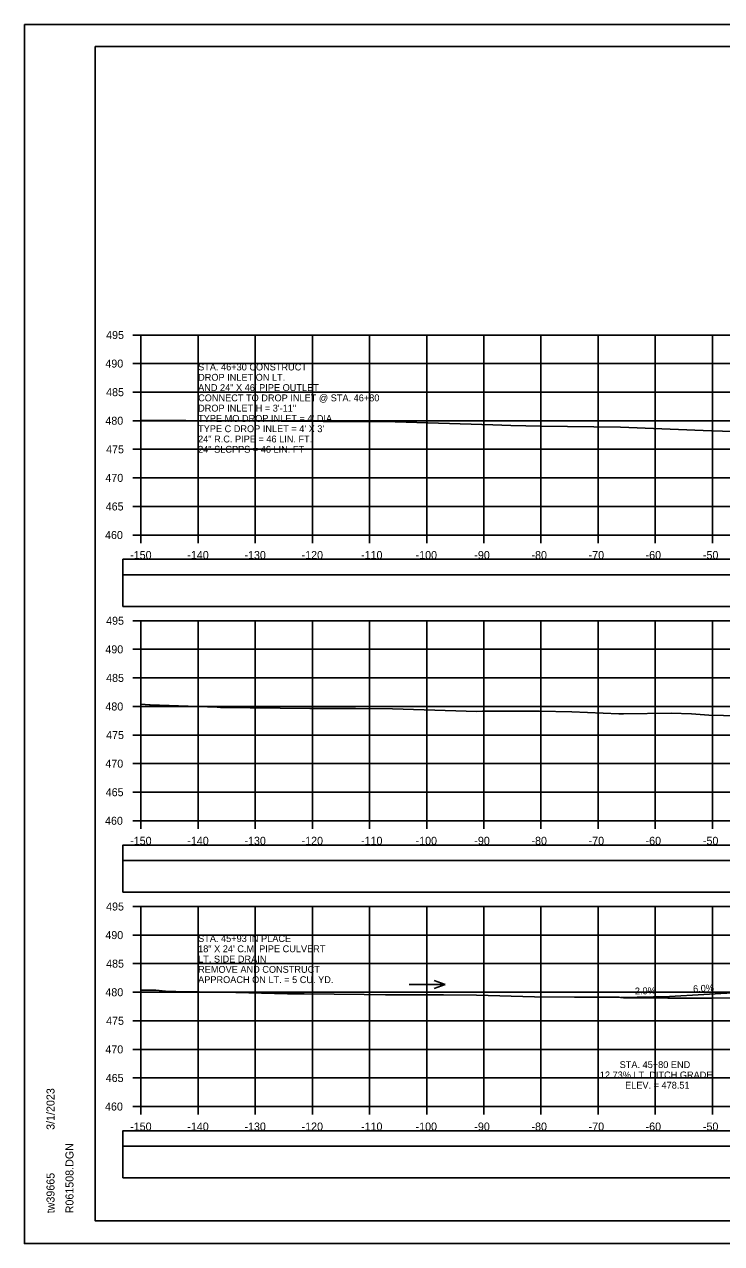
# Model space of a CAD drawing. Extents: x 1371057 to 1372761, y 380005 to 390517.
# Drawn here: x 1371390.5 to 1371512.5, y 382351.8 to 382565.1 of the extents above; entities that cross this region are included whole.
import ezdxf

# ---------------------------------------------------------------- set-up
doc = ezdxf.new("R2010")
doc.units = 0
for name, color, linetype in [('R_Axis', 7, 'Continuous'), ('R_Axis Annot', 7, 'Continuous'), ('R_Border', 7, 'Continuous'), ('R_Detour', 7, 'Continuous'), ('R_Dimension', 7, 'Continuous'), ('R_Drive', 7, 'Continuous'), ('R_Exist Surface', 7, 'Continuous'), ('R_Grid', 7, 'Continuous'), ('R_No Plot', 7, 'Continuous'), ('R_Water Annot', 7, 'Continuous'), ('R_Xsect Elev', 7, 'Continuous')]:
    doc.layers.add(name, color=color, linetype=linetype)

msp = doc.modelspace()

# ---------------------------------------------------------------- linework, layer by layer
at = {"layer": 'R_Axis'}
for p, q in [((1371409.47, 382510.78), (1371410.87, 382510.78)), ((1371410.87, 382475.78), (1371410.87, 382510.78)), ((1371409.47, 382505.78), (1371410.87, 382505.78)), ((1371409.47, 382500.78), (1371410.87, 382500.78)), ((1371409.47, 382495.78), (1371410.87, 382495.78)), ((1371409.47, 382490.78), (1371410.87, 382490.78)), ((1371409.47, 382485.78), (1371410.87, 382485.78)), ((1371409.47, 382480.78), (1371410.87, 382480.78)), ((1371409.47, 382475.78), (1371410.87, 382475.78)), ((1371410.87, 382475.78), (1371710.87, 382475.78)), ((1371410.87, 382474.38), (1371410.87, 382475.78)), ((1371420.87, 382474.38), (1371420.87, 382475.78)), ((1371430.87, 382474.38), (1371430.87, 382475.78)), ((1371440.87, 382474.38), (1371440.87, 382475.78)), ((1371450.87, 382474.38), (1371450.87, 382475.78)), ((1371460.87, 382474.38), (1371460.87, 382475.78)), ((1371470.87, 382474.38), (1371470.87, 382475.78)), ((1371480.87, 382474.38), (1371480.87, 382475.78)), ((1371490.87, 382474.38), (1371490.87, 382475.78)), ((1371500.87, 382474.38), (1371500.87, 382475.78)), ((1371510.87, 382474.38), (1371510.87, 382475.78)), ((1371409.47, 382460.78), (1371410.87, 382460.78)), ((1371410.87, 382425.78), (1371410.87, 382460.78)), ((1371409.47, 382455.78), (1371410.87, 382455.78)), ((1371409.47, 382450.78), (1371410.87, 382450.78)), ((1371409.47, 382445.78), (1371410.87, 382445.78)), ((1371409.47, 382440.78), (1371410.87, 382440.78)), ((1371409.47, 382435.78), (1371410.87, 382435.78)), ((1371409.47, 382430.78), (1371410.87, 382430.78)), ((1371409.47, 382425.78), (1371410.87, 382425.78)), ((1371410.87, 382425.78), (1371710.87, 382425.78)), ((1371410.87, 382424.38), (1371410.87, 382425.78)), ((1371420.87, 382424.38), (1371420.87, 382425.78)), ((1371430.87, 382424.38), (1371430.87, 382425.78)), ((1371440.87, 382424.38), (1371440.87, 382425.78)), ((1371450.87, 382424.38), (1371450.87, 382425.78)), ((1371460.87, 382424.38), (1371460.87, 382425.78)), ((1371470.87, 382424.38), (1371470.87, 382425.78)), ((1371480.87, 382424.38), (1371480.87, 382425.78)), ((1371490.87, 382424.38), (1371490.87, 382425.78)), ((1371500.87, 382424.38), (1371500.87, 382425.78)), ((1371510.87, 382424.38), (1371510.87, 382425.78)), ((1371409.47, 382410.78), (1371410.87, 382410.78)), ((1371410.87, 382375.78), (1371410.87, 382410.78)), ((1371409.47, 382405.78), (1371410.87, 382405.78)), ((1371409.47, 382400.78), (1371410.87, 382400.78)), ((1371409.47, 382395.78), (1371410.87, 382395.78)), ((1371409.47, 382390.78), (1371410.87, 382390.78)), ((1371409.47, 382385.78), (1371410.87, 382385.78)), ((1371409.47, 382380.78), (1371410.87, 382380.78)), ((1371409.47, 382375.78), (1371410.87, 382375.78)), ((1371410.87, 382375.78), (1371710.87, 382375.78)), ((1371410.87, 382374.38), (1371410.87, 382375.78)), ((1371420.87, 382374.38), (1371420.87, 382375.78)), ((1371430.87, 382374.38), (1371430.87, 382375.78)), ((1371440.87, 382374.38), (1371440.87, 382375.78)), ((1371450.87, 382374.38), (1371450.87, 382375.78)), ((1371460.87, 382374.38), (1371460.87, 382375.78)), ((1371470.87, 382374.38), (1371470.87, 382375.78)), ((1371480.87, 382374.38), (1371480.87, 382375.78)), ((1371490.87, 382374.38), (1371490.87, 382375.78)), ((1371500.87, 382374.38), (1371500.87, 382375.78)), ((1371510.87, 382374.38), (1371510.87, 382375.78))]:
    msp.add_line(p, q, dxfattribs=at)
at = {"layer": 'R_Border'}
for p, q in [((1371402.87, 382561.24), (1371719.05, 382561.24)), ((1371402.87, 382355.78), (1371402.87, 382561.24)), ((1371402.87, 382355.78), (1371402.87, 382355.78)), ((1371719.05, 382355.78), (1371402.87, 382355.78))]:
    msp.add_line(p, q, dxfattribs=at)
at = {"layer": 'R_Detour'}
for points in [[(1371407.72, 382468.82), (1371714.03, 382468.82), (1371714.03, 382471.53), (1371407.72, 382471.53)], [(1371407.72, 382418.82), (1371714.03, 382418.82), (1371714.03, 382421.53), (1371407.72, 382421.53)], [(1371407.72, 382368.82), (1371714.03, 382368.82), (1371714.03, 382371.53), (1371407.72, 382371.53)]]:
    msp.add_lwpolyline(points, close=True, dxfattribs=at)
at = {"layer": 'R_Dimension'}
for points in [[(1371407.72, 382463.3), (1371714.03, 382463.3), (1371714.03, 382468.82), (1371407.72, 382468.82)], [(1371407.72, 382413.3), (1371714.03, 382413.3), (1371714.03, 382418.82), (1371407.72, 382418.82)], [(1371407.72, 382363.3), (1371714.03, 382363.3), (1371714.03, 382368.82), (1371407.72, 382368.82)]]:
    msp.add_lwpolyline(points, close=True, dxfattribs=at)
at = {"layer": 'R_Drive'}
for p in [(1371494.88, 382394.84), (1371515.38, 382395.73)]:
    msp.add_line(p, (1371503.38, 382395.01), dxfattribs=at)
at = {"layer": 'R_Exist Surface'}
for points in [[(1371410.87, 382495.9), (1371418.7, 382495.81), (1371435.53, 382495.72), (1371442.77, 382495.67), (1371455.37, 382495.57), (1371472.45, 382495.06), (1371475.6, 382494.95), (1371480.86, 382494.85), (1371494.77, 382494.67), (1371510.74, 382494.02), (1371516.43, 382493.83)], [(1371410.87, 382446.21), (1371412.35, 382446.09), (1371412.44, 382446.09), (1371412.5, 382446.08), (1371420.79, 382445.78), (1371424.2, 382445.65), (1371424.57, 382445.64), (1371424.76, 382445.63), (1371440.4, 382445.41), (1371441.32, 382445.44), (1371448.4, 382445.41), (1371454.88, 382445.35), (1371460.4, 382445.19), (1371469.63, 382444.91), (1371470.64, 382444.97), (1371473.86, 382444.98), (1371480.59, 382444.96), (1371486.27, 382444.84), (1371494.47, 382444.48), (1371494.91, 382444.47), (1371495.32, 382444.47), (1371503.66, 382444.59), (1371507.21, 382444.48), (1371510.27, 382444.28), (1371515.37, 382444.16)], [(1371410.87, 382396.19), (1371411.03, 382396.17), (1371413.47, 382396.14), (1371415.16, 382395.99), (1371416.99, 382395.92), (1371425.18, 382395.81), (1371436.51, 382395.51), (1371439.43, 382395.48), (1371449.94, 382395.41), (1371453.67, 382395.35), (1371463.83, 382395.3), (1371469.58, 382395.24), (1371479.74, 382394.95), (1371486.74, 382394.89), (1371494.55, 382394.91), (1371494.78, 382394.86), (1371495.3, 382394.79), (1371503.06, 382394.77), (1371510.92, 382394.76), (1371519.56, 382394.86)]]:
    msp.add_lwpolyline(points, dxfattribs=at)
at = {"layer": 'R_Grid'}
for p, q in [((1371410.87, 382510.78), (1371710.87, 382510.78)), ((1371410.87, 382475.78), (1371410.87, 382510.78)), ((1371420.87, 382475.78), (1371420.87, 382510.78)), ((1371430.87, 382475.78), (1371430.87, 382510.78)), ((1371440.87, 382475.78), (1371440.87, 382510.78)), ((1371450.87, 382475.78), (1371450.87, 382510.78)), ((1371460.87, 382475.78), (1371460.87, 382510.78)), ((1371470.87, 382475.78), (1371470.87, 382510.78)), ((1371480.87, 382475.78), (1371480.87, 382510.78)), ((1371490.87, 382475.78), (1371490.87, 382510.78)), ((1371500.87, 382475.78), (1371500.87, 382510.78)), ((1371510.87, 382475.78), (1371510.87, 382510.78)), ((1371410.87, 382505.78), (1371710.87, 382505.78)), ((1371410.87, 382500.78), (1371710.87, 382500.78)), ((1371410.87, 382495.78), (1371710.87, 382495.78)), ((1371410.87, 382490.78), (1371710.87, 382490.78)), ((1371410.87, 382485.78), (1371710.87, 382485.78)), ((1371410.87, 382480.78), (1371710.87, 382480.78)), ((1371410.87, 382475.78), (1371710.87, 382475.78)), ((1371410.87, 382460.78), (1371710.87, 382460.78)), ((1371410.87, 382425.78), (1371410.87, 382460.78)), ((1371420.87, 382425.78), (1371420.87, 382460.78)), ((1371430.87, 382425.78), (1371430.87, 382460.78)), ((1371440.87, 382425.78), (1371440.87, 382460.78)), ((1371450.87, 382425.78), (1371450.87, 382460.78)), ((1371460.87, 382425.78), (1371460.87, 382460.78)), ((1371470.87, 382425.78), (1371470.87, 382460.78)), ((1371480.87, 382425.78), (1371480.87, 382460.78)), ((1371490.87, 382425.78), (1371490.87, 382460.78)), ((1371500.87, 382425.78), (1371500.87, 382460.78)), ((1371510.87, 382425.78), (1371510.87, 382460.78)), ((1371410.87, 382455.78), (1371710.87, 382455.78)), ((1371410.87, 382450.78), (1371710.87, 382450.78)), ((1371410.87, 382445.78), (1371710.87, 382445.78)), ((1371410.87, 382440.78), (1371710.87, 382440.78)), ((1371410.87, 382435.78), (1371710.87, 382435.78)), ((1371410.87, 382430.78), (1371710.87, 382430.78)), ((1371410.87, 382425.78), (1371710.87, 382425.78)), ((1371410.87, 382410.78), (1371710.87, 382410.78)), ((1371410.87, 382375.78), (1371410.87, 382410.78)), ((1371420.87, 382375.78), (1371420.87, 382410.78)), ((1371430.87, 382375.78), (1371430.87, 382410.78)), ((1371440.87, 382375.78), (1371440.87, 382410.78)), ((1371450.87, 382375.78), (1371450.87, 382410.78)), ((1371460.87, 382375.78), (1371460.87, 382410.78)), ((1371470.87, 382375.78), (1371470.87, 382410.78)), ((1371480.87, 382375.78), (1371480.87, 382410.78)), ((1371490.87, 382375.78), (1371490.87, 382410.78)), ((1371500.87, 382375.78), (1371500.87, 382410.78)), ((1371510.87, 382375.78), (1371510.87, 382410.78)), ((1371410.87, 382405.78), (1371710.87, 382405.78)), ((1371410.87, 382400.78), (1371710.87, 382400.78)), ((1371410.87, 382395.78), (1371710.87, 382395.78)), ((1371410.87, 382390.78), (1371710.87, 382390.78)), ((1371410.87, 382385.78), (1371710.87, 382385.78)), ((1371410.87, 382380.78), (1371710.87, 382380.78)), ((1371410.87, 382375.78), (1371710.87, 382375.78))]:
    msp.add_line(p, q, dxfattribs=at)
at = {"layer": 'R_No Plot'}
for p, q in [((1371390.47, 382565.13), (1371723.8, 382565.13)), ((1371390.47, 382351.8), (1371723.8, 382351.8))]:
    msp.add_line(p, q, dxfattribs=at)
for points in [[(1371390.46, 382565.13), (1371723.8, 382565.13), (1371723.8, 382351.79), (1371390.46, 382351.79)], [(1371636.79, 382561.24), (1371656.41, 382561.24), (1371656.41, 382551.36), (1371672.52, 382551.36), (1371695.72, 382551.36), (1371695.84, 382523.2), (1371719.05, 382523.2), (1371719.05, 382355.78), (1371402.87, 382355.78), (1371402.87, 382561.24)]]:
    msp.add_lwpolyline(points, close=True, dxfattribs=at)
at = {"layer": 'R_Water Annot'}
for p, q in [((1371457.8, 382397.11), (1371464.08, 382397.11)), ((1371464.08, 382397.11), (1371462.16, 382397.81)), ((1371464.08, 382397.11), (1371462.16, 382396.41))]:
    msp.add_line(p, q, dxfattribs=at)

# ---------------------------------------------------------------- texts
at = {"layer": 'R_Axis Annot'}
for s, p in [('495', (1371404.77, 382510.08)), ('490', (1371404.64, 382505.08)), ('485', (1371404.77, 382500.08)), ('480', (1371404.64, 382495.08)), ('475', (1371404.77, 382490.08)), ('470', (1371404.64, 382485.08)), ('465', (1371404.7, 382480.08)), ('460', (1371404.58, 382475.08)), ('-150', (1371408.98, 382471.58)), ('-140', (1371418.98, 382471.58)), ('-130', (1371428.98, 382471.58)), ('-120', (1371438.98, 382471.58)), ('-110', (1371449.38, 382471.58)), ('-100', (1371458.93, 382471.58)), ('-90', (1371469.21, 382471.58)), ('-80', (1371479.21, 382471.58)), ('-70', (1371489.21, 382471.58)), ('-60', (1371499.18, 382471.58)), ('-50', (1371509.21, 382471.58)), ('495', (1371404.77, 382460.08)), ('490', (1371404.64, 382455.08)), ('485', (1371404.77, 382450.08)), ('480', (1371404.64, 382445.08)), ('475', (1371404.77, 382440.08)), ('470', (1371404.64, 382435.08)), ('465', (1371404.7, 382430.08)), ('460', (1371404.58, 382425.08)), ('-150', (1371408.98, 382421.58)), ('-140', (1371418.98, 382421.58)), ('-130', (1371428.98, 382421.58)), ('-120', (1371438.98, 382421.58)), ('-110', (1371449.38, 382421.58)), ('-100', (1371458.93, 382421.58)), ('-90', (1371469.21, 382421.58)), ('-80', (1371479.21, 382421.58)), ('-70', (1371489.21, 382421.58)), ('-60', (1371499.18, 382421.58)), ('-50', (1371509.21, 382421.58)), ('495', (1371404.77, 382410.08)), ('490', (1371404.64, 382405.08)), ('485', (1371404.77, 382400.08)), ('480', (1371404.64, 382395.08)), ('475', (1371404.77, 382390.08)), ('470', (1371404.64, 382385.08)), ('465', (1371404.7, 382380.08)), ('460', (1371404.58, 382375.08)), ('-150', (1371408.98, 382371.58)), ('-140', (1371418.98, 382371.58)), ('-130', (1371428.98, 382371.58)), ('-120', (1371438.98, 382371.58)), ('-110', (1371449.38, 382371.58)), ('-100', (1371458.93, 382371.58)), ('-90', (1371469.21, 382371.58)), ('-80', (1371479.21, 382371.58)), ('-70', (1371489.21, 382371.58)), ('-60', (1371499.18, 382371.58)), ('-50', (1371509.21, 382371.58))]:
    msp.add_text(s, height=1.4, dxfattribs=at).set_placement(p)
at = {"layer": 'R_Border'}
for s, p in [('3/1/2023', (1371395.74, 382371.7)), ('R061508.DGN', (1371399.06, 382357.1)), ('tw39665', (1371395.74, 382357.1))]:
    msp.add_text(s, height=1.4, rotation=90, dxfattribs=at).set_placement(p)
at = {"layer": 'R_Water Annot'}
for s, p in [('STA. 46+30 CONSTRUCT', (1371420.87, 382504.58)), ('DROP INLET ON LT.', (1371420.87, 382502.78)), ('AND 24" X 46\' PIPE OUTLET', (1371420.87, 382500.98)), ('CONNECT TO DROP INLET @ STA. 46+80', (1371420.87, 382499.18)), ('DROP INLET H = 3\'-11"', (1371420.87, 382497.38)), ("TYPE MO DROP INLET = 4' DIA.", (1371420.87, 382495.58)), ("TYPE C DROP INLET = 4' X 3'", (1371420.87, 382493.78)), ('24" R.C. PIPE = 46 LIN. FT.', (1371420.87, 382491.98)), ('24" SLCPPS = 46 LIN. FT', (1371420.87, 382490.18)), ('STA. 45+93 IN PLACE', (1371420.87, 382404.58)), ('18" X 24\' C.M. PIPE CULVERT', (1371420.87, 382402.78)), ('LT. SIDE DRAIN', (1371420.87, 382400.98)), ('REMOVE AND CONSTRUCT', (1371420.87, 382399.18)), ('APPROACH ON LT. = 5 CU. YD.', (1371420.87, 382397.38))]:
    msp.add_text(s, height=1.2, dxfattribs=at).set_placement(p)
at = {"layer": 'R_Xsect Elev'}
for s, rotation, p in [('6.0%', 3.4336, (1371507.52, 382395.76)), ('2.0%', 1.1458, (1371497.31, 382395.39))]:
    msp.add_text(s, height=1.2, rotation=rotation, dxfattribs=at).set_placement(p)
for s, p in [('STA. 45+80 END ', (1371494.64, 382382.51)), ('12.73% LT. DITCH GRADE', (1371491.17, 382380.71)), ('ELEV. = 478.51', (1371495.59, 382378.91))]:
    msp.add_text(s, height=1.2, dxfattribs=at).set_placement(p)

doc.saveas('drawing.dxf')
